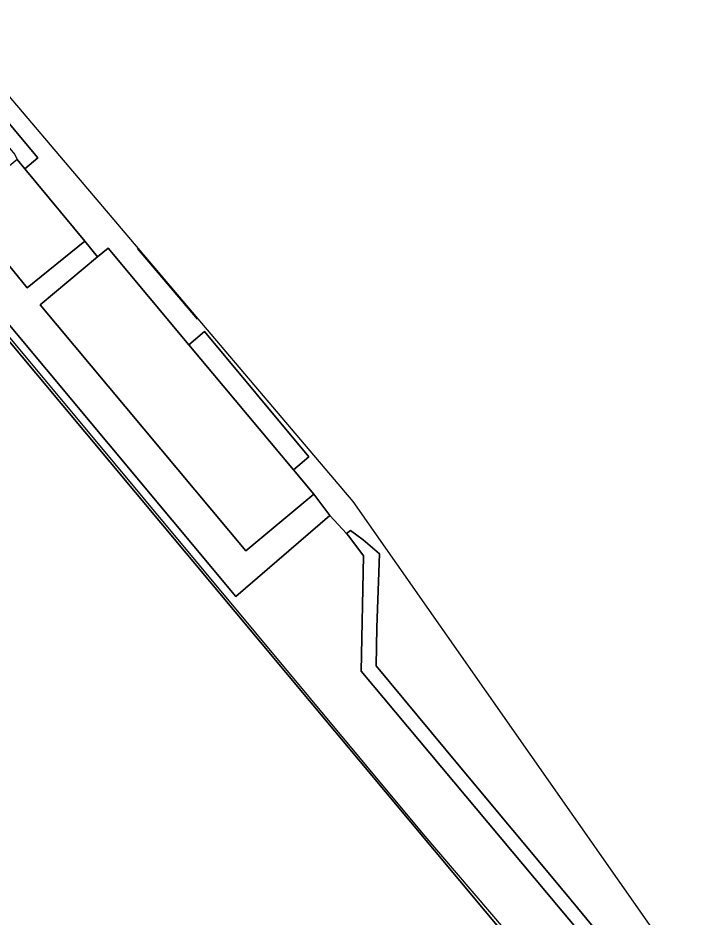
# Model space of a CAD drawing. Extents: x 159489 to 160304, y 383825 to 384531.
# Drawn here: x 160260.25 to 160298.07, y 384044.17 to 384093.57 of the extents above; entities that cross this region are included whole.
import ezdxf

# ---------------------------------------------------------------- set-up
doc = ezdxf.new("R2010")
doc.units = 0
for name, color, linetype in [('IMGEO_Erf', 7, 'Continuous'), ('IMGEO_Hek', 7, 'Continuous'), ('IMGEO_Muur', 7, 'Continuous'), ('IMGEO_Pand', 7, 'Continuous'), ('IMGEO_Spoorbaan_halfverhard', 7, 'Continuous'), ('IMGEO_Terreindeel_gesloten', 7, 'Continuous'), ('IMGEO_Terreindeel_halfverhard', 7, 'Continuous'), ('IMGEO_Terreindeel_onvherhard', 7, 'Continuous'), ('IMGEO_Terreindeel_open', 7, 'Continuous')]:
    doc.layers.add(name, color=color, linetype=linetype)

msp = doc.modelspace()

# ---------------------------------------------------------------- linework, layer by layer
at = {"layer": 'IMGEO_Erf'}
msp.add_lwpolyline([(160295.626, 384037.276), (160291.374, 384037.989), (160254.354, 384082.287), (160248.496, 384089.297), (160248.729, 384089.519), (160250.266, 384090.825), (160250.333, 384090.882), (160248.732, 384092.813), (160118.374, 384250), (160083.805, 384291.696), (160045.966, 384337.336)], dxfattribs=at)
at = {"layer": 'IMGEO_Hek'}
for points in [[(160291.64, 384038.098), (160282.5, 384048.799), (160267.125, 384067.242), (160254.311, 384082.59)], [(160270.101, 384077.029), (160266.817, 384080.915)]]:
    msp.add_lwpolyline(points, dxfattribs=at)
at = {"layer": 'IMGEO_Muur'}
msp.add_lwpolyline([(160248.496, 384089.297), (160291.374, 384037.989), (160295.626, 384037.276)], dxfattribs=at)
at = {"layer": 'IMGEO_Pand'}
msp.add_lwpolyline([(160264.623, 384080.456), (160261.468, 384077.816), (160272.759, 384064.322), (160276.486, 384067.441), (160275.381, 384068.762), (160269.636, 384075.63), (160265.197, 384080.937)], close=True, dxfattribs=at)
at = {"layer": 'IMGEO_Spoorbaan_halfverhard'}
for points in [[(160298.072, 384039.296), (160278.655, 384067.031), (160218.424, 384137.968)], [(160258, 384089.853), (160261.342, 384085.897), (160260.621, 384085.292), (160263.913, 384081.314), (160264.623, 384080.456), (160265.197, 384080.937), (160269.636, 384075.63), (160270.481, 384076.352), (160276.207, 384069.488), (160275.381, 384068.762), (160276.486, 384067.441), (160277.374, 384066.258), (160278.289, 384065.266), (160278.509, 384065.447), (160279.205, 384064.93), (160280.103, 384064.155), (160279.945, 384060.112), (160279.902, 384058.008), (160284.476, 384052.519), (160290.36, 384045.461), (160293.196, 384042.014)]]:
    msp.add_lwpolyline(points, dxfattribs=at)
at = {"layer": 'IMGEO_Terreindeel_gesloten'}
msp.add_lwpolyline([(160157.223, 384209.094), (160260.078, 384086.073), (160260.206, 384085.794), (160260.621, 384085.292), (160261.342, 384085.897), (160258, 384089.853), (160242.62, 384108.206), (160236.71, 384115.307), (160232.869, 384119.845), (160228.575, 384125.044), (160222.852, 384131.808), (160214.236, 384142.126), (160206.862, 384151.001), (160200.507, 384158.569), (160193.442, 384166.998), (160189.629, 384171.558), (160177.279, 384186.277), (160170.163, 384194.872)], dxfattribs=at)
for points in [[(160270.481, 384076.352), (160269.636, 384075.63), (160275.381, 384068.762), (160276.207, 384069.488)], [(160290.36, 384045.461), (160284.476, 384052.519), (160279.902, 384058.008), (160279.945, 384060.112), (160280.103, 384064.155), (160279.205, 384064.93), (160278.509, 384065.447), (160278.289, 384065.266), (160278.411, 384065.133), (160279.212, 384064.053), (160279.081, 384057.719), (160293.694, 384040.28), (160294.066, 384040.615), (160293.034, 384041.856), (160293.196, 384042.014)]]:
    msp.add_lwpolyline(points, close=True, dxfattribs=at)
at = {"layer": 'IMGEO_Terreindeel_halfverhard'}
msp.add_lwpolyline([(160254.354, 384082.287), (160291.374, 384037.989), (160295.626, 384037.276), (160293.454, 384040.064), (160293.694, 384040.28), (160279.081, 384057.719), (160279.212, 384064.053), (160278.411, 384065.133), (160278.289, 384065.266), (160277.374, 384066.258), (160272.21, 384061.825), (160254.815, 384082.647), (160254.495, 384082.396)], close=True, dxfattribs=at)
at = {"layer": 'IMGEO_Terreindeel_onvherhard'}
msp.add_lwpolyline([(160260.206, 384085.794), (160257.086, 384083.231), (160260.753, 384078.761), (160263.913, 384081.314), (160260.621, 384085.292)], close=True, dxfattribs=at)
at = {"layer": 'IMGEO_Terreindeel_open'}
msp.add_lwpolyline([(160257.086, 384083.231), (160256.725, 384082.935), (160256.123, 384083.673), (160254.815, 384082.647), (160272.21, 384061.825), (160277.374, 384066.258), (160276.486, 384067.441), (160272.759, 384064.322), (160261.468, 384077.816), (160264.623, 384080.456), (160263.913, 384081.314), (160260.753, 384078.761)], close=True, dxfattribs=at)

doc.saveas('drawing.dxf')
